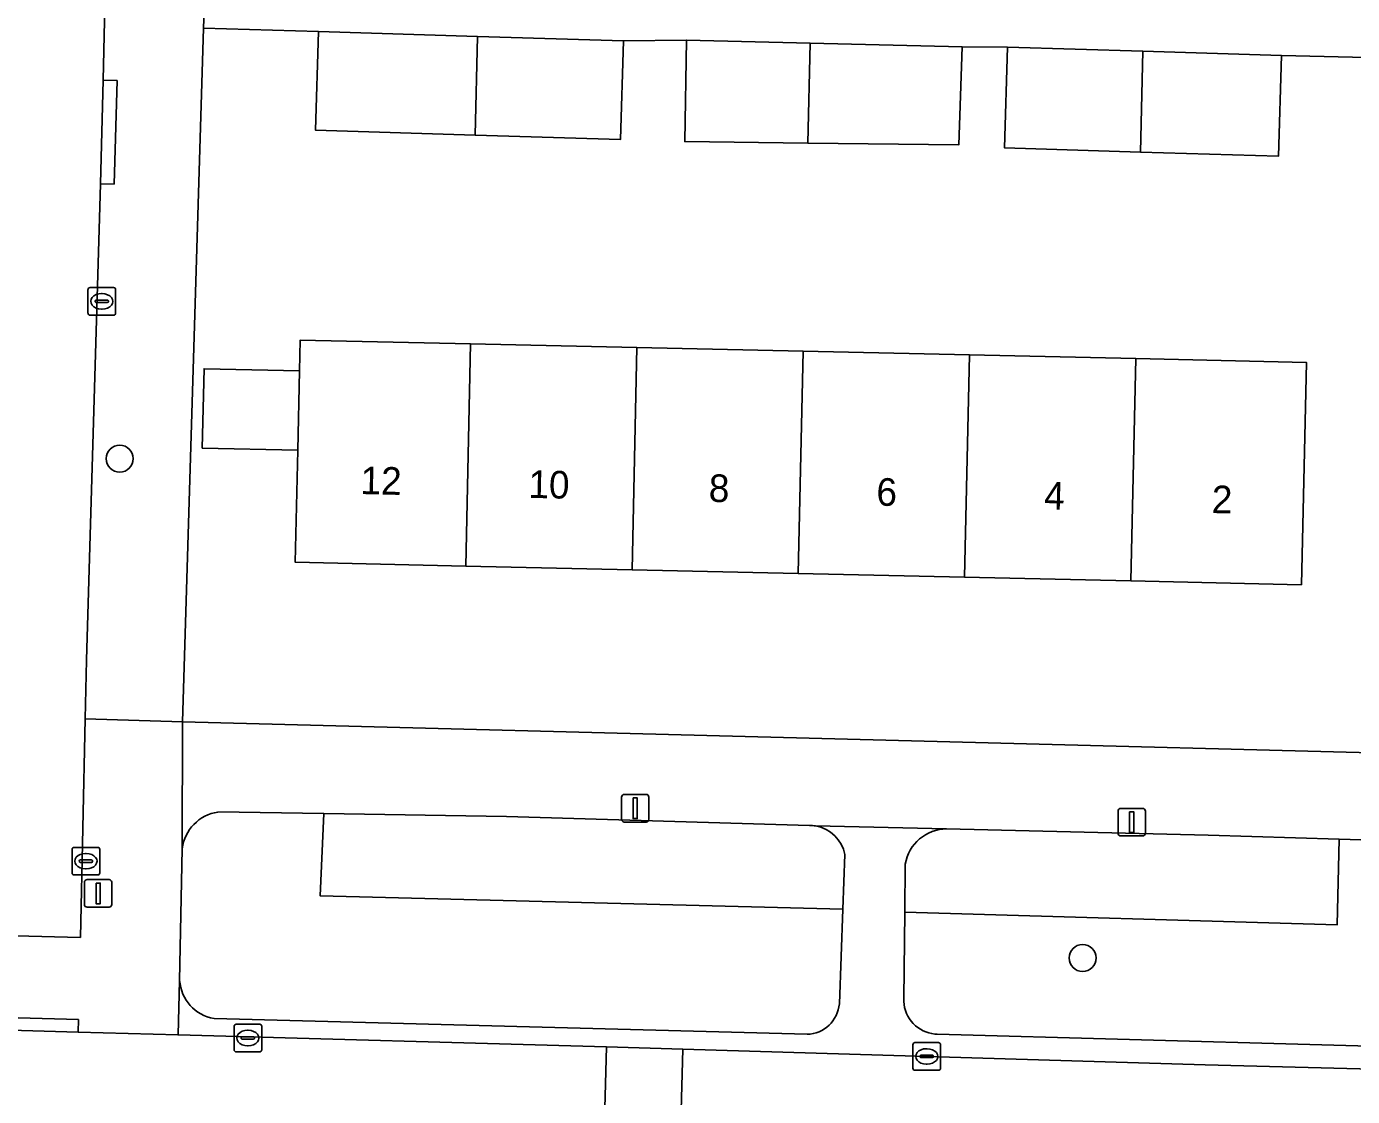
# Model space of a CAD drawing. Extents: x 162026 to 163502, y 387295 to 388169.
# Drawn here: x 162828.2 to 162876.22, y 387766.31 to 387805.04 of the extents above; entities that cross this region are included whole.
import ezdxf

# ---------------------------------------------------------------- set-up
doc = ezdxf.new("R2010")
doc.units = 0
for name, color, linetype in [('IMGEO_Boom', 7, 'Continuous'), ('IMGEO_Erf', 7, 'Continuous'), ('IMGEO_Groenvoorziening', 7, 'Continuous'), ('IMGEO_Kolk', 7, 'Continuous'), ('IMGEO_Lichtmast', 7, 'Continuous'), ('IMGEO_Pand', 7, 'Continuous'), ('IMGEO_Pand_nummerreeks', 7, 'Continuous'), ('IMGEO_Rijbaan_lokaal_open', 7, 'Continuous'), ('IMGEO_Voetpad_open', 7, 'Continuous')]:
    doc.layers.add(name, color=color, linetype=linetype)

msp = doc.modelspace()

# ---------------------------------------------------------------- linework, layer by layer
at = {"layer": 'IMGEO_Boom'}
for centre in [(162831.58, 387789.399), (162866.445, 387771.321)]:
    msp.add_circle(centre, 0.489, dxfattribs=at)
at = {"layer": 'IMGEO_Erf'}
for points in [[(162884.424, 387803.745), (162873.645, 387803.994), (162873.534, 387800.346), (162868.544, 387800.498), (162863.621, 387800.647), (162863.732, 387804.295), (162862.084, 387804.307), (162861.962, 387800.756), (162856.5, 387800.822), (162852.037, 387800.877), (162852.098, 387804.55), (162849.822, 387804.525), (162849.713, 387800.954), (162844.456, 387801.113), (162838.669, 387801.289), (162838.778, 387804.861), (162834.615, 387804.987), (162833.854, 387779.874), (162882.011, 387778.611), (162883.88, 387780.251)], [(162856.332, 387793.288), (162862.355, 387793.153), (162868.377, 387793.019), (162874.551, 387792.881), (162874.372, 387784.835), (162868.197, 387784.973), (162862.175, 387785.107), (162856.152, 387785.242), (162850.13, 387785.376), (162844.107, 387785.51), (162837.936, 387785.648), (162838.027, 387789.705), (162834.567, 387789.782), (162834.632, 387792.652), (162838.091, 387792.574), (162838.116, 387793.694), (162844.287, 387793.556), (162850.31, 387793.422)]]:
    msp.add_lwpolyline(points, close=True, dxfattribs=at)
at = {"layer": 'IMGEO_Groenvoorziening'}
for points in [[(162838.973, 387776.546), (162835.137, 387776.606)], [(162857.639, 387769.662), (162857.767, 387773.089), (162838.836, 387773.571), (162838.973, 387776.546)], [(162856.552, 387776.118), (162845.582, 387776.443), (162838.973, 387776.546), (162838.836, 387773.571), (162857.767, 387773.089), (162857.841, 387775.064)], [(162875.731, 387775.618), (162870.994, 387775.762), (162861.523, 387775.995)], [(162882.445, 387775.415), (162875.731, 387775.618), (162875.661, 387772.519), (162860.006, 387772.984), (162859.973, 387769.857), (162859.973, 387769.746), (162859.983, 387769.636), (162860.002, 387769.526), (162860.032, 387769.42), (162860.071, 387769.316), (162860.119, 387769.216), (162860.175, 387769.12), (162860.24, 387769.03), (162860.313, 387768.947), (162860.393, 387768.87), (162860.479, 387768.8), (162860.572, 387768.739), (162860.669, 387768.686), (162860.771, 387768.642), (162860.876, 387768.607), (162860.984, 387768.582), (162861.094, 387768.566), (162861.179, 387768.561), (162882.07, 387767.989)], [(162860.025, 387774.72), (162860.006, 387772.984), (162875.661, 387772.519), (162875.731, 387775.618)], [(162833.839, 387775.276), (162833.748, 387770.508)], [(162834.993, 387769.124), (162856.467, 387768.557)]]:
    msp.add_lwpolyline(points, dxfattribs=at)
for centre, radius, start, end in [((162835.367, 387775.083), 1.54, 98.5974, 172.7978), ((162856.563, 387774.849), 1.269, 80.3261, 90.4854), ((162856.564, 387774.816), 1.301, 10.9783, 80.6033), ((162861.535, 387774.463), 1.532, 90.4562, 170.3483), ((162835.257, 387770.613), 1.512, 183.9913, 259.9556), ((162856.435, 387769.765), 1.208, 271.5055, 355.1237)]:
    msp.add_arc(centre, radius, start, end, dxfattribs=at)
at = {"layer": 'IMGEO_Kolk'}
for p, q in [((162830.43, 387794.667), (162830.43, 387795.519)), ((162830.505, 387795.593), (162831.357, 387795.593)), ((162830.732, 387795.136), (162831.13, 387795.136)), ((162830.918, 387795.373), (162830.943, 387795.373)), ((162831.431, 387795.519), (162831.431, 387794.667)), ((162830.689, 387795.087), (162830.689, 387795.099)), ((162831.127, 387795.05), (162830.729, 387795.05)), ((162830.941, 387794.813), (162830.916, 387794.813)), ((162831.173, 387795.099), (162831.173, 387795.087)), ((162831.357, 387794.593), (162830.505, 387794.593)), ((162829.855, 387774.4), (162829.855, 387775.252)), ((162829.93, 387775.326), (162830.782, 387775.326)), ((162830.343, 387775.106), (162830.368, 387775.106)), ((162830.856, 387775.252), (162830.856, 387774.4)), ((162830.114, 387774.82), (162830.114, 387774.832)), ((162830.552, 387774.783), (162830.154, 387774.783)), ((162830.157, 387774.869), (162830.555, 387774.869)), ((162830.366, 387774.546), (162830.341, 387774.546)), ((162830.598, 387774.832), (162830.598, 387774.82)), ((162830.782, 387774.326), (162829.93, 387774.326)), ((162835.72, 387767.996), (162835.72, 387768.848)), ((162835.795, 387768.922), (162836.647, 387768.922)), ((162836.721, 387768.848), (162836.721, 387767.996)), ((162835.979, 387768.416), (162835.979, 387768.428)), ((162836.417, 387768.379), (162836.019, 387768.379)), ((162836.022, 387768.465), (162836.42, 387768.465)), ((162836.208, 387768.702), (162836.233, 387768.702)), ((162836.463, 387768.428), (162836.463, 387768.416)), ((162860.377, 387768.255), (162861.229, 387768.255)), ((162836.647, 387767.922), (162835.795, 387767.922)), ((162836.231, 387768.142), (162836.206, 387768.142)), ((162860.302, 387767.329), (162860.302, 387768.181)), ((162860.561, 387767.749), (162860.561, 387767.761)), ((162860.604, 387767.798), (162861.002, 387767.798)), ((162860.79, 387768.035), (162860.815, 387768.035)), ((162861.045, 387767.761), (162861.045, 387767.749)), ((162861.303, 387768.181), (162861.303, 387767.329)), ((162860.999, 387767.712), (162860.601, 387767.712)), ((162860.813, 387767.475), (162860.788, 387767.475)), ((162861.229, 387767.255), (162860.377, 387767.255))]:
    msp.add_line(p, q, dxfattribs=at)
for points in [[(162830.43, 387794.667), (162830.43, 387795.519)], [(162830.505, 387795.593), (162831.357, 387795.593)], [(162831.431, 387795.519), (162831.431, 387794.667)], [(162831.357, 387794.593), (162830.505, 387794.593)], [(162829.855, 387774.4), (162829.855, 387775.252)], [(162829.93, 387775.326), (162830.782, 387775.326)], [(162830.856, 387775.252), (162830.856, 387774.4)], [(162830.782, 387774.326), (162829.93, 387774.326)], [(162835.72, 387767.996), (162835.72, 387768.848)], [(162835.795, 387768.922), (162836.647, 387768.922)], [(162836.721, 387768.848), (162836.721, 387767.996)], [(162860.377, 387768.255), (162861.229, 387768.255)], [(162836.647, 387767.922), (162835.795, 387767.922)], [(162860.302, 387767.329), (162860.302, 387768.181)], [(162861.303, 387768.181), (162861.303, 387767.329)], [(162861.229, 387767.255), (162860.377, 387767.255)]]:
    msp.add_lwpolyline(points, dxfattribs=at)
for centre, radius, start, end in [((162830.507, 387795.517), 0.0765, 91.552, 178.448), ((162830.507, 387795.517), 0.0765, 91.552, 178.448), ((162830.729, 387795.096), 0.0403, 85.8775, 175.7526), ((162831.134, 387795.098), 0.0386, 1.7309, 96.639), ((162831.355, 387795.517), 0.0765, 1.552, 88.448), ((162831.355, 387795.517), 0.0765, 1.552, 88.448), ((162830.507, 387794.669), 0.0765, 181.552, 268.448), ((162830.507, 387794.669), 0.0765, 181.552, 268.448), ((162830.726, 387795.086), 0.0366, 178.938, 274.7102), ((162831.13, 387795.093), 0.043, 264.8664, 352.4533), ((162831.355, 387794.669), 0.0765, 271.552, 358.448), ((162831.355, 387794.669), 0.0765, 271.552, 358.448), ((162829.932, 387775.25), 0.0765, 91.552, 178.448), ((162829.932, 387775.25), 0.0765, 91.552, 178.448), ((162830.78, 387775.25), 0.0765, 1.552, 88.448), ((162830.78, 387775.25), 0.0765, 1.552, 88.448), ((162830.154, 387774.829), 0.0403, 85.8775, 175.7526), ((162830.151, 387774.819), 0.0366, 178.938, 274.7102), ((162830.555, 387774.826), 0.043, 264.8664, 352.4533), ((162830.559, 387774.831), 0.0386, 1.7309, 96.639), ((162829.932, 387774.402), 0.0765, 181.552, 268.448), ((162829.932, 387774.402), 0.0765, 181.552, 268.448), ((162830.78, 387774.402), 0.0765, 271.552, 358.448), ((162830.78, 387774.402), 0.0765, 271.552, 358.448), ((162835.797, 387768.846), 0.0765, 91.552, 178.448), ((162835.797, 387768.846), 0.0765, 91.552, 178.448), ((162836.645, 387768.846), 0.0765, 1.552, 88.448), ((162836.645, 387768.846), 0.0765, 1.552, 88.448), ((162836.019, 387768.425), 0.0403, 85.8775, 175.7526), ((162836.016, 387768.415), 0.0366, 178.938, 274.7102), ((162836.42, 387768.422), 0.043, 264.8664, 352.4533), ((162836.424, 387768.427), 0.0386, 1.7309, 96.639), ((162860.379, 387768.179), 0.0765, 91.552, 178.448), ((162860.379, 387768.179), 0.0765, 91.552, 178.448), ((162861.227, 387768.179), 0.0765, 1.552, 88.448), ((162861.227, 387768.179), 0.0765, 1.552, 88.448), ((162835.797, 387767.998), 0.0765, 181.552, 268.448), ((162835.797, 387767.998), 0.0765, 181.552, 268.448), ((162836.645, 387767.998), 0.0765, 271.552, 358.448), ((162836.645, 387767.998), 0.0765, 271.552, 358.448), ((162860.601, 387767.758), 0.0403, 85.8775, 175.7526), ((162861.006, 387767.76), 0.0386, 1.7309, 96.639), ((162860.379, 387767.331), 0.0765, 181.552, 268.448), ((162860.379, 387767.331), 0.0765, 181.552, 268.448), ((162860.598, 387767.748), 0.0366, 178.938, 274.7102), ((162861.002, 387767.755), 0.043, 264.8664, 352.4533), ((162861.227, 387767.331), 0.0765, 271.552, 358.448), ((162861.227, 387767.331), 0.0765, 271.552, 358.448)]:
    msp.add_arc(centre, radius, start, end, dxfattribs=at)
for centre, major_axis, ratio, start_param, end_param in [((162830.917, 387795.093), (-0.387, 0.002), 0.722429, 4.712389, 7.853982), ((162830.942, 387795.093), (-0.39, 0.002), 0.717154, 1.570796, 4.712389), ((162830.342, 387774.826), (-0.387, 0.002), 0.722429, 4.712389, 7.853982), ((162830.367, 387774.826), (-0.39, 0.002), 0.717154, 1.570796, 4.712389), ((162836.207, 387768.422), (-0.387, 0.002), 0.722429, 4.712389, 7.853982), ((162836.232, 387768.422), (-0.39, 0.002), 0.717154, 1.570796, 4.712389), ((162860.789, 387767.755), (-0.387, 0.002), 0.722429, 4.712389, 7.853982), ((162860.814, 387767.755), (-0.39, 0.002), 0.717154, 1.570796, 4.712389)]:
    msp.add_ellipse(centre, major_axis=major_axis, ratio=ratio, start_param=start_param, end_param=end_param, dxfattribs=at)
at = {"layer": 'IMGEO_Lichtmast'}
for p, q in [((162849.75, 387776.342), (162849.75, 387777.142)), ((162849.75, 387777.142), (162849.75, 387776.342)), ((162849.85, 387777.242), (162850.64, 387777.242)), ((162850.64, 387777.242), (162849.85, 387777.242)), ((162850.74, 387777.142), (162850.74, 387776.342)), ((162850.74, 387776.342), (162850.74, 387777.142)), ((162867.729, 387775.838), (162867.729, 387776.638)), ((162867.729, 387776.638), (162867.729, 387775.838)), ((162867.829, 387776.738), (162868.619, 387776.738)), ((162868.619, 387776.738), (162867.829, 387776.738)), ((162868.719, 387776.638), (162868.719, 387775.838)), ((162868.719, 387775.838), (162868.719, 387776.638)), ((162850.64, 387776.242), (162849.85, 387776.242)), ((162849.85, 387776.242), (162850.64, 387776.242)), ((162868.619, 387775.738), (162867.829, 387775.738)), ((162867.829, 387775.738), (162868.619, 387775.738)), ((162830.301, 387773.26), (162830.301, 387774.06)), ((162830.301, 387774.06), (162830.301, 387773.26)), ((162830.401, 387774.16), (162831.191, 387774.16)), ((162831.191, 387774.16), (162830.401, 387774.16)), ((162831.291, 387774.06), (162831.291, 387773.26)), ((162831.291, 387773.26), (162831.291, 387774.06)), ((162831.191, 387773.16), (162830.401, 387773.16)), ((162830.401, 387773.16), (162831.191, 387773.16))]:
    msp.add_line(p, q, dxfattribs=at)
for points in [[(162850.17, 387777.117), (162850.32, 387777.117), (162850.32, 387776.367), (162850.17, 387776.367), (162850.17, 387777.117)], [(162868.149, 387776.613), (162868.299, 387776.613), (162868.299, 387775.863), (162868.149, 387775.863), (162868.149, 387776.613)], [(162830.721, 387774.035), (162830.871, 387774.035), (162830.871, 387773.285), (162830.721, 387773.285), (162830.721, 387774.035)]]:
    msp.add_lwpolyline(points, dxfattribs=at)
for centre, start, end in [((162849.85, 387777.142), 90, 180), ((162849.85, 387777.142), 90, 180), ((162850.64, 387777.142), 0, 90), ((162850.64, 387777.142), 360, 90), ((162867.829, 387776.638), 90, 180), ((162867.829, 387776.638), 90, 180), ((162868.619, 387776.638), 0, 90), ((162868.619, 387776.638), 360, 90), ((162849.85, 387776.342), 180, 270), ((162849.85, 387776.342), 180, 270), ((162850.64, 387776.342), 270, 0), ((162850.64, 387776.342), 270, 0), ((162867.829, 387775.838), 180, 270), ((162867.829, 387775.838), 180, 270), ((162868.619, 387775.838), 270, 0), ((162868.619, 387775.838), 270, 0), ((162830.401, 387774.06), 90, 180), ((162830.401, 387774.06), 90, 180), ((162831.191, 387774.06), 0, 90), ((162831.191, 387774.06), 360, 90), ((162830.401, 387773.26), 180, 270), ((162830.401, 387773.26), 180, 270), ((162831.191, 387773.26), 270, 0), ((162831.191, 387773.26), 270, 0)]:
    msp.add_arc(centre, 0.1, start, end, dxfattribs=at)
at = {"layer": 'IMGEO_Pand'}
for points in [[(162844.536, 387804.686), (162838.778, 387804.861), (162838.669, 387801.289), (162844.456, 387801.113)], [(162844.456, 387801.113), (162849.713, 387800.954), (162849.822, 387804.525), (162844.536, 387804.686)], [(162856.58, 387804.441), (162852.098, 387804.55), (162852.037, 387800.877), (162856.5, 387800.822)], [(162856.5, 387800.822), (162861.962, 387800.756), (162862.084, 387804.307), (162856.58, 387804.441)], [(162868.626, 387804.146), (162863.732, 387804.295), (162863.621, 387800.647), (162868.544, 387800.498)], [(162868.544, 387800.498), (162873.534, 387800.346), (162873.645, 387803.994), (162868.626, 387804.146)], [(162844.287, 387793.556), (162838.116, 387793.694), (162838.091, 387792.574), (162838.027, 387789.705), (162837.936, 387785.648), (162844.107, 387785.51)], [(162844.107, 387785.51), (162850.13, 387785.376), (162850.31, 387793.422), (162844.287, 387793.556)], [(162850.13, 387785.376), (162856.152, 387785.242), (162856.332, 387793.288), (162850.31, 387793.422)], [(162862.355, 387793.153), (162856.332, 387793.288), (162856.152, 387785.242), (162862.175, 387785.107)], [(162862.175, 387785.107), (162868.197, 387784.973), (162868.377, 387793.019), (162862.355, 387793.153)], [(162868.197, 387784.973), (162874.372, 387784.835), (162874.551, 387792.881), (162868.377, 387793.019)], [(162838.091, 387792.574), (162834.632, 387792.652), (162834.567, 387789.782), (162838.027, 387789.705)]]:
    msp.add_lwpolyline(points, close=True, dxfattribs=at)
at = {"layer": 'IMGEO_Rijbaan_lokaal_open'}
msp.add_lwpolyline([(162824.162, 387812.394), (162823.116, 387772.248), (162830.153, 387772.067), (162830.333, 387779.978), (162830.381, 387782.097), (162830.877, 387799.351), (162830.985, 387803.099), (162831.258, 387815.47), (162832.238, 387850.188), (162832.432, 387862.066)], dxfattribs=at)
for points in [[(162849.207, 387768.1), (162833.693, 387768.537), (162830.073, 387768.639), (162823.076, 387768.835), (162789.229, 387769.787), (162789.028, 387762.651), (162849.009, 387760.983)], [(162851.975, 387768.023), (162849.207, 387768.1), (162849.009, 387760.983), (162851.777, 387760.906)], [(162881.37, 387767.179), (162881.145, 387767.182), (162870.885, 387767.456), (162851.975, 387768.023), (162851.777, 387760.906), (162852.681, 387760.88), (162856.363, 387760.778), (162869.669, 387760.467), (162880.952, 387760.153), (162881.196, 387760.133)]]:
    msp.add_lwpolyline(points, close=True, dxfattribs=at)
at = {"layer": 'IMGEO_Voetpad_open'}
for points in [[(162832.432, 387862.066), (162832.238, 387850.188), (162831.258, 387815.47), (162830.985, 387803.099), (162831.485, 387803.085), (162831.377, 387799.337), (162830.877, 387799.351), (162830.381, 387782.097), (162830.333, 387779.978), (162833.854, 387779.874), (162834.615, 387804.987), (162834.655, 387806.307), (162835.105, 387821.141), (162836.227, 387869.891)], [(162834.655, 387806.307), (162834.615, 387804.987), (162838.778, 387804.861), (162844.536, 387804.686), (162849.822, 387804.525), (162852.098, 387804.55), (162856.58, 387804.441), (162862.084, 387804.307), (162863.732, 387804.295), (162868.626, 387804.146), (162873.645, 387803.994), (162884.424, 387803.745), (162884.452, 387804.959), (162878.368, 387805.1)], [(162883.88, 387780.251), (162882.011, 387778.611), (162833.854, 387779.874), (162833.839, 387775.276)], [(162748.592, 387771.451), (162761.4, 387770.57), (162786.33, 387769.869), (162789.229, 387769.787), (162823.076, 387768.835), (162823.085, 387769.283), (162830.082, 387769.089), (162830.073, 387768.639), (162833.693, 387768.537), (162833.748, 387770.508), (162833.839, 387775.276), (162833.854, 387779.874), (162830.333, 387779.978), (162830.153, 387772.067), (162823.116, 387772.248), (162818.84, 387772.366), (162797.544, 387772.887), (162795.983, 387772.925), (162795.888, 387772.927), (162754.95, 387774.25), (162747.597, 387774.921)], [(162835.137, 387776.606), (162838.973, 387776.546), (162845.582, 387776.443), (162856.552, 387776.118)], [(162856.776, 387776.1), (162861.523, 387775.995), (162870.994, 387775.762), (162875.731, 387775.618), (162882.445, 387775.415)], [(162861.523, 387775.995), (162856.776, 387776.1)], [(162857.841, 387775.064), (162857.767, 387773.089), (162857.639, 387769.662)], [(162860.006, 387772.984), (162860.025, 387774.72)], [(162882.07, 387767.989), (162861.179, 387768.561), (162861.094, 387768.566), (162860.984, 387768.582), (162860.876, 387768.607), (162860.771, 387768.642), (162860.669, 387768.686), (162860.572, 387768.739), (162860.479, 387768.8), (162860.393, 387768.87), (162860.313, 387768.947), (162860.24, 387769.03), (162860.175, 387769.12), (162860.119, 387769.216), (162860.071, 387769.316), (162860.032, 387769.42), (162860.002, 387769.526), (162859.983, 387769.636), (162859.973, 387769.746), (162859.973, 387769.857), (162860.006, 387772.984)], [(162833.748, 387770.508), (162833.693, 387768.537), (162849.207, 387768.1), (162851.975, 387768.023), (162870.885, 387767.456), (162881.145, 387767.182)], [(162856.467, 387768.557), (162834.993, 387769.124)]]:
    msp.add_lwpolyline(points, dxfattribs=at)
for points in [[(162831.485, 387803.085), (162830.985, 387803.099), (162830.877, 387799.351), (162831.377, 387799.337)], [(162830.073, 387768.639), (162830.082, 387769.089), (162823.085, 387769.283), (162823.076, 387768.835)]]:
    msp.add_lwpolyline(points, close=True, dxfattribs=at)
for centre, radius, start, end in [((162835.367, 387775.083), 1.54, 98.5974, 172.7978), ((162856.563, 387774.849), 1.269, 80.3261, 90.4854), ((162856.564, 387774.816), 1.301, 10.9783, 80.6033), ((162861.535, 387774.463), 1.532, 90.4562, 170.3483), ((162835.257, 387770.613), 1.512, 183.9913, 259.9556), ((162856.435, 387769.765), 1.208, 271.5055, 355.1237)]:
    msp.add_arc(centre, radius, start, end, dxfattribs=at)

# ---------------------------------------------------------------- texts
at = {"layer": 'IMGEO_Pand_nummerreeks'}
for s, rotation, p in [('12', 358.7223, (162840.29, 387788.117)), ('10', 358.7218, (162846.369, 387787.98)), ('8', 358.7218, (162852.902, 387787.836)), ('6', 358.7218, (162858.971, 387787.7)), ('4', 358.7218, (162865.044, 387787.565)), ('2', 358.7218, (162871.114, 387787.429))]:
    msp.add_text(s, height=1, rotation=rotation, dxfattribs=at).set_placement(p)

doc.saveas('drawing.dxf')
